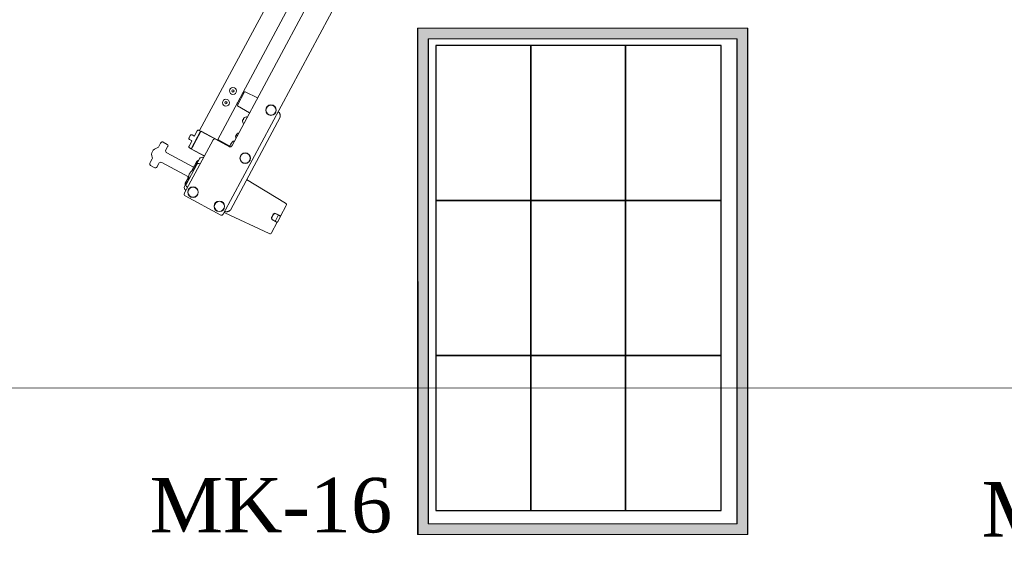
# Model space of a CAD drawing. Extents: x 3940905 to 4145695, y 925352 to 1109797.
# Tile 359 of 656: x 3983208 to 3984327, y 1100284 to 1100888. Entities that reach past the tile are written whole.
import ezdxf

# ---------------------------------------------------------------- set-up
doc = ezdxf.new("R2010")
doc.units = 0
doc.header["$LTSCALE"] = 750
doc.header["$MEASUREMENT"] = 0
doc.linetypes.add('DASHED', pattern=[0.75, 0.5, -0.25])
doc.layers.add('CKD Equipments', color=252, linetype='CONTINUOUS', lineweight=0)
doc.layers.add('DIMENSIONS', color=251, linetype='CONTINUOUS', lineweight=5)
for name, color, linetype in [('CKD-Hood', 1, 'CONTINUOUS'), ('PDF_A - TEXT', 7, 'CONTINUOUS'), ('PDF_CKD Equipments', 252, 'CONTINUOUS'), ('PDF_EQUI.', 7, 'CONTINUOUS')]:
    doc.layers.add(name, color=color, linetype=linetype)
doc.styles.add('CKD_Dimension Text', font='BOOKOS.TTF')

msp = doc.modelspace()

# ---------------------------------------------------------------- hatches: boundary and pattern name
at = {"layer": 'DIMENSIONS'}
h = msp.add_hatch(color=3, dxfattribs=at)
h.dxf.hatch_style = 1
h.paths.add_polyline_path([(3984035.5, 1100303.9), (3983660, 1100303.9), (3983660, 1100878.9), (3984035.5, 1100878.9)])
h.paths.add_polyline_path([(3984023.3, 1100315.7), (3983672.2, 1100315.7), (3983672.2, 1100866.7), (3984023.3, 1100866.7)], flags=16)

# ---------------------------------------------------------------- linework, layer by layer
at = {"layer": 'CKD Equipments', "color": 7, "linetype": 'Continuous'}
for p, q in [((3983782.9, 1101308.4, 1431.4), (3983439.2, 1100667.5, 1431.4)), ((3983412.5, 1100762.5, 1431.4), (3983696.9, 1101292.7, 1431.4)), ((3983432.7, 1100751.8, 1431.4), (3983717, 1101281.9, 1431.4)), ((3983731.6, 1101272, 1431.4), (3983449, 1100745, 1431.4)), ((3983455.5, 1100791.5, 1431.4), (3983463.5, 1100806.4, 1431.4)), ((3983464.1, 1100806.7, 1431.4), (3983478.4, 1100799.8, 1431.4)), ((3983477.3, 1100800.4, 1431.4), (3983477.2, 1100800.5, 1431.4)), ((3983469.2, 1100782.8, 1431.4), (3983455.7, 1100790.8, 1431.4)), ((3983447.4, 1100672.2, 1431.4), (3983504, 1100777.9, 1431.4)), ((3983466.1, 1100777.8, 1431.4), (3983465.9, 1100777.9, 1431.4)), ((3983501.6, 1100783.8, 1431.4), (3983503, 1100783, 1431.4)), ((3983502, 1100783.5, 1431.4), (3983501.6, 1100783.8, 1431.4)), ((3983502, 1100783.5, 1431.4), (3983502.1, 1100783.5, 1431.4)), ((3983461.3, 1100773.3, 1431.4), (3983461.3, 1100773.2, 1431.4)), ((3983461.7, 1100775.1, 1431.4), (3983462.2, 1100774.8, 1431.4)), ((3983462.7, 1100775.7, 1431.4), (3983462.2, 1100776, 1431.4)), ((3983462.3, 1100770.8, 1431.4), (3983462.2, 1100770.9, 1431.4)), ((3983463.5, 1100777.3, 1431.4), (3983463.5, 1100777.3, 1431.4)), ((3983400.5, 1100754.3, 1431.4), (3983401.9, 1100757, 1431.4)), ((3983413.6, 1100761.9, 1431.4), (3983402.9, 1100741.8, 1431.4)), ((3983403.3, 1100741.9, 1431.4), (3983413.8, 1100761.5, 1431.4)), ((3983403.9, 1100757.6, 1431.4), (3983406.1, 1100756.4, 1431.4)), ((3983409.8, 1100762.2, 1431.4), (3983406.8, 1100756.6, 1431.4)), ((3983411.2, 1100757.1, 1431.4), (3983411.4, 1100757.5, 1431.4)), ((3983411.4, 1100757.5, 1431.4), (3983413.6, 1100761.5, 1431.4)), ((3983411.7, 1100757.6, 1431.4), (3983413.6, 1100761.2, 1431.4)), ((3983413.6, 1100761.9, 1431.4), (3983411.8, 1100762.8, 1431.4)), ((3983447.2, 1100744, 1431.4), (3983414.2, 1100761.7, 1431.4)), ((3983414.2, 1100761.6, 1431.4), (3983446.9, 1100744, 1431.4)), ((3983453.4, 1100755.4, 1431.4), (3983453.5, 1100755.3, 1431.4)), ((3983453.8, 1100757.2, 1431.4), (3983454.3, 1100756.9, 1431.4)), ((3983454.8, 1100757.8, 1431.4), (3983454.3, 1100758.1, 1431.4)), ((3983455.6, 1100759.4, 1431.4), (3983455.6, 1100759.4, 1431.4)), ((3983365.7, 1100743.8, 1431.4), (3983368, 1100748.1, 1431.4)), ((3983369.1, 1100749.3, 1431.4), (3983369.4, 1100749.4, 1431.4)), ((3983369.4, 1100749.4, 1431.4), (3983369.4, 1100749.4, 1431.4)), ((3983370.9, 1100749.5, 1431.4), (3983375.8, 1100746.8, 1431.4)), ((3983376.5, 1100744.8, 1431.4), (3983374.2, 1100740.6, 1431.4)), ((3983376.5, 1100744.8, 1431.4), (3983376.5, 1100744.8, 1431.4)), ((3983395.1, 1100691.1, 1431.4), (3983427.7, 1100751.9, 1431.4)), ((3983403.5, 1100750.4, 1431.4), (3983400.5, 1100744.8, 1431.4)), ((3983403.3, 1100751.1, 1431.4), (3983401.1, 1100752.3, 1431.4)), ((3983404.3, 1100744.4, 1431.4), (3983402.9, 1100741.8, 1431.4)), ((3983403.2, 1100742.1, 1431.4), (3983405.3, 1100746.1, 1431.4)), ((3983405.4, 1100745.8, 1431.4), (3983403.4, 1100742.2, 1431.4)), ((3983404.7, 1100745.1, 1431.4), (3983404.7, 1100745.2, 1431.4)), ((3983405.3, 1100746.1, 1431.4), (3983405.5, 1100746.5, 1431.4)), ((3983430.4, 1100752.7, 1431.4), (3983446.3, 1100744.2, 1431.4)), ((3983446.8, 1100744.4, 1431.4), (3983432.7, 1100751.9, 1431.4)), ((3983433, 1100752.5, 1431.4), (3983446.9, 1100745, 1431.4)), ((3983446.9, 1100745, 1431.4), (3983446.9, 1100745, 1431.4)), ((3983449.1, 1100749, 1431.4), (3983449.1, 1100749, 1431.4)), ((3983405.5, 1100720.9, 1431.4), (3983375.2, 1100737.2, 1431.4)), ((3983402.9, 1100741.8, 1431.4), (3983401.1, 1100742.8, 1431.4)), ((3983418, 1100733.7, 1431.4), (3983403.4, 1100741.5, 1431.4)), ((3983403.4, 1100741.4, 1431.4), (3983417.9, 1100733.6, 1431.4)), ((3983355.9, 1100724.3, 1431.4), (3983355.9, 1100724.6, 1431.4)), ((3983355.9, 1100724.3, 1431.4), (3983355.9, 1100724.3, 1431.4)), ((3983356.3, 1100726.2, 1431.4), (3983358.6, 1100730.5, 1431.4)), ((3983361.7, 1100720.4, 1431.4), (3983356.7, 1100723, 1431.4)), ((3983366, 1100725.2, 1431.4), (3983363.7, 1100721, 1431.4)), ((3983399.7, 1100710, 1431.4), (3983369.4, 1100726.2, 1431.4)), ((3983409.5, 1100724.2, 1431.4), (3983397.2, 1100701.3, 1431.4)), ((3983406.2, 1100722.1, 1431.4), (3983403.2, 1100716.5, 1431.4)), ((3983412.4, 1100730.6, 1431.4), (3983405.3, 1100717.4, 1431.4)), ((3983407.4, 1100723.5, 1431.4), (3983407.4, 1100723.5, 1431.4)), ((3983408, 1100725.4, 1431.4), (3983408.3, 1100725.3, 1431.4)), ((3983408.8, 1100726.1, 1431.4), (3983408.5, 1100726.3, 1431.4)), ((3983409.7, 1100727.9, 1431.4), (3983409.7, 1100727.9, 1431.4)), ((3983412.1, 1100725.1, 1431.4), (3983413.1, 1100724.6, 1431.4)), ((3983416.5, 1100731.8, 1431.4), (3983416.8, 1100731.6, 1431.4)), ((3983400.1, 1100710.8, 1431.4), (3983399, 1100708.7, 1431.4)), ((3983400.3, 1100711.8, 1431.4), (3983400.3, 1100711.8, 1431.4)), ((3983402.5, 1100715.8, 1431.4), (3983402.5, 1100715.9, 1431.4)), ((3983405.7, 1100717.2, 1431.4), (3983405.4, 1100717.3, 1431.4)), ((3983400.6, 1100708.6, 1431.4), (3983395.4, 1100698.9, 1431.4)), ((3983396.2, 1100702.6, 1431.4), (3983396.2, 1100702.6, 1431.4)), ((3983396.8, 1100704.5, 1431.4), (3983397.1, 1100704.4, 1431.4)), ((3983397.6, 1100705.3, 1431.4), (3983397.3, 1100705.4, 1431.4)), ((3983398.5, 1100707, 1431.4), (3983398.5, 1100707, 1431.4)), ((3983401, 1100708.4, 1431.4), (3983400.7, 1100708.5, 1431.4)), ((3983465.9, 1100706.8, 1431.4), (3983510.1, 1100680, 1431.4)), ((3983436.5, 1100666.6, 1431.4), (3983395.9, 1100688.4, 1431.4)), ((3983396.6, 1100694.8, 1431.4), (3983397, 1100694.6, 1431.4)), ((3983398, 1100698.7, 1431.4), (3983398.9, 1100698.1, 1431.4)), ((3983504.3, 1100665.2, 1431.4), (3983510.9, 1100677.4, 1431.4)), ((3983441, 1100669.9, 1431.4), (3983441.5, 1100670.8, 1431.4)), ((3983441.5, 1100670.8, 1431.4), (3983441.1, 1100671, 1431.4)), ((3983441.1, 1100671, 1431.4), (3983442.5, 1100670.3, 1431.4)), ((3983491.6, 1100645.5, 1431.4), (3983441.2, 1100669.2, 1431.4)), ((3983494.2, 1100664, 1431.4), (3983496.1, 1100667.6, 1431.4)), ((3983494.7, 1100663.8, 1431.4), (3983496.5, 1100667.3, 1431.4)), ((3983495.4, 1100665.6, 1431.4), (3983495.4, 1100665.8, 1431.4)), ((3983498.6, 1100660, 1431.4), (3983501.9, 1100666.2, 1431.4)), ((3983504.6, 1100665.7, 1431.4), (3983498.8, 1100668.5, 1431.4)), ((3983499.2, 1100668.1, 1431.4), (3983501.9, 1100666.7, 1431.4)), ((3983504.1, 1100665.5, 1431.4), (3983501.9, 1100666.7, 1431.4)), ((3983502.9, 1100666.2, 1431.4), (3983503, 1100666.1, 1431.4)), ((3983503.4, 1100665.9, 1431.4), (3983503.6, 1100666.2, 1431.4)), ((3983503.7, 1100666.1, 1431.4), (3983503.5, 1100665.8, 1431.4)), ((3983504.4, 1100665.7, 1431.4), (3983503.7, 1100666.1, 1431.4)), ((3983504.2, 1100665.4, 1431.4), (3983504.4, 1100665.8, 1431.4)), ((3983494.2, 1100646.3, 1431.4), (3983500.7, 1100658.5, 1431.4)), ((3983500.5, 1100658, 1431.4), (3983494.9, 1100661.3, 1431.4)), ((3983498.1, 1100659.7, 1431.4), (3983495.5, 1100661.2, 1431.4)), ((3983498.1, 1100659.7, 1431.4), (3983500.4, 1100658.5, 1431.4)), ((3983499.3, 1100659.1, 1431.4), (3983499.1, 1100659.1, 1431.4)), ((3983499.5, 1100658.6, 1431.4), (3983499.7, 1100658.9, 1431.4)), ((3983499.8, 1100658.8, 1431.4), (3983499.6, 1100658.5, 1431.4)), ((3983500.3, 1100658.2, 1431.4), (3983499.6, 1100658.5, 1431.4)), ((3983500.3, 1100658.1, 1431.4), (3983500.3, 1100658.2, 1431.4)), ((3983500.4, 1100658.2, 1431.4), (3983500.5, 1100658.5, 1431.4)), ((3983504.3, 1100664.8, 1431.4), (3983501, 1100658.7, 1431.4))]:
    msp.add_line(p, q, dxfattribs=at)
for centre, radius in [((3983450.4, 1100807.6, 1431.4), 4), ((3983450.4, 1100807.6, 1431.4), 1.25), ((3983450.4, 1100807.6, 1431.4), 1.15), ((3983442.4, 1100794.2, 1431.4), 4), ((3983442.4, 1100794.2, 1431.4), 1.25), ((3983442.4, 1100794.2, 1431.4), 1.15), ((3983493.6, 1100785.8, 1431.4), 6), ((3983493.6, 1100785.8, 1431.4), 5.75), ((3983464.3, 1100731.2, 1431.4), 6), ((3983464.3, 1100731.2, 1431.4), 5.75), ((3983405, 1100692.6, 1431.4), 6), ((3983405, 1100692.6, 1431.4), 5.75), ((3983434.9, 1100676.5, 1431.4), 6), ((3983434.9, 1100676.5, 1431.4), 5.75)]:
    msp.add_circle(centre, radius, dxfattribs=at)
for centre, radius, start, end in [((3983462.5, 1100802.5, 1431.4), 3, 80.4346, 111.8485), ((3983463.9, 1100806.2, 1431.4), 0.5, 64.2949, 151.7949), ((3983458.2, 1100794.6, 1431.4), 3, 191.7413, 223.1552), ((3983455.9, 1100791.3, 1431.4), 0.5, 151.7949, 239.2949), ((3983465.9, 1100773.2, 1431.4), 4.8, 92.0961, 120.4222), ((3983465.8, 1100777.6, 1431.4), 0.4, 61.7949, 92.0961), ((3983466.1, 1100773.5, 1431.4), 4.73, 175.1124, 176.3671), ((3983466.1, 1100773.5, 1431.4), 4.74, 176.3671, 177.3351), ((3983466.1, 1100773.5, 1431.4), 4.74, 177.3351, 178.4761), ((3983466.1, 1100773.5, 1431.4), 4.75, 178.4762, 179.8023), ((3983466.1, 1100773.5, 1431.4), 4.75, 180.7636, 183.329), ((3983466.1, 1100773.5, 1431.4), 4.75, 179.8023, 180.7633), ((3983466.1, 1100773.5, 1431.4), 4.8, 183.1676, 211.4937), ((3983466, 1100773.5, 1431.4), 4.64, 166.1125, 168.1913), ((3983466, 1100773.5, 1431.4), 4.67, 168.1898, 169.1721), ((3983466, 1100773.5, 1431.4), 4.68, 169.1722, 170.2599), ((3983466, 1100773.5, 1431.4), 4.7, 170.2605, 172.3136), ((3983466.1, 1100773.5, 1431.4), 4.72, 172.313, 172.7972), ((3983466.1, 1100773.5, 1431.4), 4.72, 172.7974, 174.3425), ((3983466.1, 1100773.5, 1431.4), 4.73, 174.3423, 175.1123), ((3983463.3, 1100773.9, 1431.4), 1.97, 155.0116, 156.3965), ((3983463.3, 1100773.9, 1431.4), 1.96, 154.1714, 155.0108), ((3983463.3, 1100774, 1431.4), 1.96, 152.9494, 154.1715), ((3983463.3, 1100773.9, 1431.4), 2.01, 157.0534, 159.069), ((3983463.3, 1100773.9, 1431.4), 1.98, 156.3958, 157.0507), ((3983463.3, 1100773.9, 1431.4), 1.97, 147.5089, 148.7716), ((3983463.3, 1100773.9, 1431.4), 1.96, 148.7721, 149.7985), ((3983463.3, 1100774, 1431.4), 1.95, 149.7985, 150.8688), ((3983463.3, 1100774, 1431.4), 1.95, 150.8691, 152.949), ((3983463.3, 1100773.9, 1431.4), 2.01, 144.5205, 146.6548), ((3983463.3, 1100773.9, 1431.4), 1.98, 146.6577, 147.5093), ((3983462.4, 1100771.2, 1431.4), 0.4, 211.4937, 241.7949), ((3983464, 1100775.3, 1431.4), 1.98, 156.0805, 156.9322), ((3983464, 1100775.3, 1431.4), 1.97, 154.8183, 156.0809), ((3983464, 1100775.3, 1431.4), 1.96, 153.7912, 154.8178), ((3983464.1, 1100775.3, 1431.4), 2.01, 156.9351, 159.0693), ((3983465.8, 1100773.5, 1431.4), 3.8, 144.23, 159.3598), ((3983464, 1100775.3, 1431.4), 1.97, 147.1933, 148.5782), ((3983464, 1100775.3, 1431.4), 1.96, 148.579, 149.4184), ((3983464, 1100775.3, 1431.4), 1.95, 149.4182, 150.6404), ((3983464, 1100775.3, 1431.4), 1.95, 152.7211, 153.7912), ((3983464, 1100775.3, 1431.4), 1.95, 150.6408, 151.5954), ((3983464, 1100775.3, 1431.4), 1.95, 151.5954, 152.7208), ((3983465.8, 1100773.3, 1431.4), 4.64, 135.3985, 137.4773), ((3983464.1, 1100775.2, 1431.4), 2.01, 144.5208, 146.5364), ((3983464, 1100775.3, 1431.4), 1.98, 146.5391, 147.194), ((3983465.9, 1100773.3, 1431.4), 4.67, 134.4177, 135.4), ((3983465.9, 1100773.2, 1431.4), 4.68, 133.3299, 134.4176), ((3983465.9, 1100773.2, 1431.4), 4.7, 131.2762, 133.3293), ((3983467, 1100773.1, 1431.4), 4.8, 207.8594, 208.509), ((3983465.9, 1100773.2, 1431.4), 4.72, 129.2473, 130.7924), ((3983465.9, 1100773.2, 1431.4), 4.72, 130.7926, 131.2768), ((3983465.9, 1100773.2, 1431.4), 4.73, 128.4775, 129.2475), ((3983465.9, 1100773.2, 1431.4), 4.74, 126.2547, 127.2227), ((3983465.9, 1100773.2, 1431.4), 4.73, 127.2227, 128.4774), ((3983465.9, 1100773.2, 1431.4), 4.74, 125.1137, 126.2547), ((3983465.9, 1100773.2, 1431.4), 4.75, 123.7875, 125.1136), ((3983465.9, 1100773.2, 1431.4), 4.75, 120.2608, 122.8262), ((3983465.9, 1100773.2, 1431.4), 4.75, 122.8265, 123.7875), ((3983466.8, 1100772.7, 1431.4), 4.8, 95.0808, 95.7304), ((3983411.7, 1100757.2, 1431.4), 0.503, 152.8174, 165.1252), ((3983411.7, 1100757.2, 1431.4), 0.499, 165.1215, 169.7128), ((3983458.2, 1100755.6, 1431.4), 4.74, 176.3671, 177.3351), ((3983458.2, 1100755.6, 1431.4), 4.75, 178.4762, 179.8023), ((3983458.2, 1100755.6, 1431.4), 4.74, 177.3351, 178.4761), ((3983458.2, 1100755.6, 1431.4), 4.75, 180.7636, 183.329), ((3983458.2, 1100755.6, 1431.4), 4.75, 179.8023, 180.7633), ((3983458.2, 1100755.6, 1431.4), 4.8, 183.1676, 200.9787), ((3983458.1, 1100755.6, 1431.4), 4.64, 166.1125, 168.1913), ((3983458.1, 1100755.6, 1431.4), 4.67, 168.1898, 169.1721), ((3983458.1, 1100755.6, 1431.4), 4.68, 169.1722, 170.2599), ((3983458.1, 1100755.6, 1431.4), 4.7, 170.2605, 172.3136), ((3983458.2, 1100755.6, 1431.4), 4.72, 172.313, 172.7972), ((3983458.2, 1100755.6, 1431.4), 4.72, 172.7974, 174.3425), ((3983458.2, 1100755.6, 1431.4), 4.73, 174.3423, 175.1123), ((3983458.2, 1100755.6, 1431.4), 4.73, 175.1124, 176.3671), ((3983455.4, 1100756.1, 1431.4), 1.97, 155.0116, 156.3965), ((3983455.4, 1100756.1, 1431.4), 1.96, 154.1714, 155.0108), ((3983455.4, 1100756.1, 1431.4), 1.96, 152.9494, 154.1715), ((3983455.5, 1100756, 1431.4), 2.01, 157.0534, 159.069), ((3983455.4, 1100756, 1431.4), 1.98, 156.3958, 157.0507), ((3983455.4, 1100756.1, 1431.4), 1.97, 147.5089, 148.7716), ((3983455.4, 1100756.1, 1431.4), 1.96, 148.7721, 149.7985), ((3983455.4, 1100756.1, 1431.4), 1.95, 149.7985, 150.8688), ((3983455.4, 1100756.1, 1431.4), 1.95, 150.8691, 152.949), ((3983455.4, 1100756, 1431.4), 2.01, 144.5205, 146.6548), ((3983455.4, 1100756, 1431.4), 1.98, 146.6577, 147.5093), ((3983456.1, 1100757.4, 1431.4), 1.98, 156.0805, 156.9322), ((3983456.1, 1100757.4, 1431.4), 1.97, 154.8183, 156.0809), ((3983456.1, 1100757.4, 1431.4), 1.96, 153.7912, 154.8178), ((3983456.2, 1100757.4, 1431.4), 2.01, 156.9351, 159.0693), ((3983457.9, 1100755.6, 1431.4), 3.8, 144.23, 159.3598), ((3983456.1, 1100757.4, 1431.4), 1.97, 147.1933, 148.5782), ((3983456.1, 1100757.4, 1431.4), 1.96, 148.579, 149.4184), ((3983456.1, 1100757.4, 1431.4), 1.95, 149.4182, 150.6404), ((3983456.1, 1100757.4, 1431.4), 1.95, 152.7211, 153.7912), ((3983456.1, 1100757.4, 1431.4), 1.95, 150.6408, 151.5954), ((3983456.1, 1100757.4, 1431.4), 1.95, 151.5954, 152.7208), ((3983457.9, 1100755.4, 1431.4), 4.64, 135.3985, 137.4773), ((3983456.2, 1100757.4, 1431.4), 2.01, 144.5208, 146.5364), ((3983456.1, 1100757.4, 1431.4), 1.98, 146.5391, 147.194), ((3983458, 1100755.4, 1431.4), 4.67, 134.4177, 135.4), ((3983458, 1100755.3, 1431.4), 4.68, 133.3299, 134.4176), ((3983458, 1100755.3, 1431.4), 4.7, 131.2762, 133.3293), ((3983458, 1100755.3, 1431.4), 4.72, 129.2473, 130.7924), ((3983458, 1100755.3, 1431.4), 4.72, 130.7926, 131.2768), ((3983458, 1100755.3, 1431.4), 4.73, 128.4775, 129.2475), ((3983458, 1100755.3, 1431.4), 4.74, 126.2547, 127.2227), ((3983458, 1100755.3, 1431.4), 4.73, 127.2227, 128.4774), ((3983458, 1100755.3, 1431.4), 4.74, 125.1137, 126.2547), ((3983458, 1100755.3, 1431.4), 4.75, 123.7875, 125.1136), ((3983458, 1100755.3, 1431.4), 4.75, 120.2608, 122.8262), ((3983458, 1100755.3, 1431.4), 4.75, 122.8265, 123.7875), ((3983458, 1100755.3, 1431.4), 4.8, 102.6111, 120.4222), ((3983370.7, 1100746.7, 1431.4), 3, 121.7949, 151.7949), ((3983405.5, 1100745.7, 1431.4), 1.8, 224.2586, 229.2039), ((3983405.5, 1100745.7, 1431.4), 1, 208.9408, 218.6949), ((3983408.5, 1100749.4, 1431.4), 5.62, 227.5493, 229.1241), ((3983405.7, 1100746, 1431.4), 0.504, 133.914, 150.7586), ((3983429.5, 1100751, 1431.4), 2, 61.7949, 151.7949), ((3983447.2, 1100746, 1431.4), 2, 241.7949, 331.7949), ((3983455.7, 1100742.8, 1431.4), 9.08, 166.4625, 171.1121), ((3983455.6, 1100742.8, 1431.4), 8.95, 164.7015, 166.1893), ((3983455.6, 1100742.8, 1431.4), 8.95, 156.4556, 164.6967), ((3983455.6, 1100742.8, 1431.4), 8.94, 155.1452, 156.4496), ((3983455.7, 1100742.8, 1431.4), 8.79, 149.1859, 154.4039), ((3983455.7, 1100743, 1431.4), 8.94, 147.1402, 148.4446), ((3983455.7, 1100743, 1431.4), 8.95, 138.8931, 147.1342), ((3983455.7, 1100743, 1431.4), 8.95, 137.4005, 138.8883), ((3983455.7, 1100742.8, 1431.4), 9.08, 123.1928, 137.1273), ((3983451.4, 1100749.4, 1431.4), 1.25, 66.7092, 123.1928), ((3983365.4, 1100735.4, 1431.4), 7.5, 98.9795, 204.6103), ((3983364, 1100744.8, 1431.4), 2, 278.9795, 331.7949), ((3983376.4, 1100739.4, 1431.4), 2.5, 151.7949, 241.7949), ((3983358.9, 1100724.7, 1431.4), 3, 151.7949, 181.7949), ((3983356.8, 1100731.4, 1431.4), 2, 331.7949, 24.6103), ((3983368.2, 1100724, 1431.4), 2.5, 61.7949, 151.7949), ((3983407.5, 1100721.4, 1431.4), 1.5, 98.6415, 151.7949), ((3983414.3, 1100722.4, 1431.4), 7, 170.977, 176.5148), ((3983408.8, 1100722.7, 1431.4), 1.5, 176.5148, 222.0728), ((3983414.3, 1100722.4, 1431.4), 7.02, 166.3765, 167.6492), ((3983414.3, 1100722.4, 1431.4), 7.02, 167.6493, 167.9331), ((3983414.3, 1100722.4, 1431.4), 7.01, 167.933, 169.4897), ((3983414.3, 1100722.4, 1431.4), 7.01, 169.4898, 171.0539), ((3983414.3, 1100722.4, 1431.4), 7.04, 164.0819, 164.8136), ((3983414.3, 1100722.4, 1431.4), 7.04, 164.8136, 165.8085), ((3983414.3, 1100722.4, 1431.4), 7.03, 165.8086, 166.3765), ((3983414.4, 1100722.4, 1431.4), 7.11, 160.6487, 161.663), ((3983414.4, 1100722.4, 1431.4), 7.09, 161.6633, 162.3863), ((3983414.4, 1100722.4, 1431.4), 7.07, 162.3862, 163.2403), ((3983414.3, 1100722.4, 1431.4), 7.05, 163.2404, 164.0819), ((3983414.5, 1100722.3, 1431.4), 7.19, 158.5414, 160.0914), ((3983414.4, 1100722.4, 1431.4), 7.14, 160.093, 160.6489), ((3983411.6, 1100723.2, 1431.4), 4.26, 152.886, 153.2719), ((3983411.6, 1100723.2, 1431.4), 4.24, 153.2716, 153.9103), ((3983411.6, 1100723.2, 1431.4), 4.21, 153.9106, 154.2197), ((3983411.6, 1100723.2, 1431.4), 4.18, 154.2187, 155.1796), ((3983411.7, 1100723.2, 1431.4), 4.27, 150.9027, 151.3882), ((3983411.6, 1100723.2, 1431.4), 4.26, 150.431, 150.9026), ((3983411.6, 1100723.2, 1431.4), 4.24, 149.8465, 150.4312), ((3983411.7, 1100723.2, 1431.4), 4.28, 151.3881, 152.3309), ((3983411.7, 1100723.2, 1431.4), 4.27, 152.3307, 152.8859), ((3983411.6, 1100723.2, 1431.4), 4.18, 148.4104, 149.4447), ((3983411.6, 1100723.2, 1431.4), 4.22, 149.4436, 149.8463), ((3983414.9, 1100722.3, 1431.4), 7.18, 147.8025, 155.7873), ((3983412.3, 1100724.5, 1431.4), 4.24, 153.1586, 153.7433), ((3983412.3, 1100724.5, 1431.4), 4.22, 153.7435, 154.1462), ((3983412.3, 1100724.5, 1431.4), 4.18, 154.1451, 155.1794), ((3983412.4, 1100724.5, 1431.4), 4.28, 151.2589, 151.692), ((3983412.4, 1100724.5, 1431.4), 4.27, 150.7039, 151.259), ((3983412.3, 1100724.5, 1431.4), 4.26, 150.3179, 150.7039), ((3983412.4, 1100724.5, 1431.4), 4.28, 151.692, 152.2017), ((3983412.4, 1100724.5, 1431.4), 4.27, 152.2016, 152.6872), ((3983412.4, 1100724.5, 1431.4), 4.26, 152.6872, 153.1588), ((3983414.6, 1100722.6, 1431.4), 7.19, 143.4984, 145.0484), ((3983412.3, 1100724.5, 1431.4), 4.24, 149.6796, 150.3182), ((3983412.3, 1100724.5, 1431.4), 4.21, 149.3701, 149.6793), ((3983412.3, 1100724.5, 1431.4), 4.18, 148.4102, 149.3711), ((3983414.6, 1100722.6, 1431.4), 7.14, 142.9409, 143.4968), ((3983414.6, 1100722.7, 1431.4), 7.11, 141.9268, 142.9411), ((3983414.5, 1100722.7, 1431.4), 7.07, 140.3495, 141.2036), ((3983414.5, 1100722.7, 1431.4), 7.09, 141.2035, 141.9265), ((3983414.5, 1100722.7, 1431.4), 7.05, 139.5079, 140.3494), ((3983414.5, 1100722.7, 1431.4), 7.04, 138.7762, 139.5079), ((3983414.5, 1100722.7, 1431.4), 7.04, 137.7813, 138.7762), ((3983414.5, 1100722.7, 1431.4), 7.02, 135.9406, 137.2133), ((3983414.5, 1100722.7, 1431.4), 7.03, 137.2133, 137.7812), ((3983414.5, 1100722.7, 1431.4), 7.02, 135.6567, 135.9405), ((3983414.5, 1100722.7, 1431.4), 7.01, 134.1001, 135.6568), ((3983411.2, 1100723.3, 1431.4), 2, 62.7949, 151.7949), ((3983414.5, 1100722.7, 1431.4), 7.01, 132.5359, 134.1), ((3983414.5, 1100722.8, 1431.4), 7, 127.075, 132.6128), ((3983411.1, 1100727.1, 1431.4), 1.5, 81.517, 127.075), ((3983415.1, 1100729.2, 1431.4), 3, 62.5449, 151.7949), ((3983409.1, 1100709.7, 1431.4), 9.08, 166.4625, 180.397), ((3983409, 1100709.7, 1431.4), 8.95, 164.7015, 166.1893), ((3983409, 1100709.7, 1431.4), 8.95, 156.4556, 164.6967), ((3983409, 1100709.7, 1431.4), 8.94, 155.1452, 156.4496), ((3983409.1, 1100709.7, 1431.4), 8.79, 149.1859, 154.4039), ((3983409.1, 1100709.8, 1431.4), 8.94, 147.1402, 148.4446), ((3983409.1, 1100709.8, 1431.4), 8.95, 138.8931, 147.1342), ((3983409.1, 1100709.8, 1431.4), 8.95, 137.4005, 138.8883), ((3983409.1, 1100709.7, 1431.4), 9.08, 123.1928, 137.1273), ((3983404.8, 1100716.2, 1431.4), 1.25, 61.7949, 123.1928), ((3983403.1, 1100701.5, 1431.4), 7, 170.977, 176.5148), ((3983397.6, 1100701.9, 1431.4), 1.5, 176.5148, 222.0728), ((3983403.1, 1100701.5, 1431.4), 7.02, 167.6493, 167.9331), ((3983403.1, 1100701.5, 1431.4), 7.01, 167.933, 169.4897), ((3983403.1, 1100701.5, 1431.4), 7.01, 169.4898, 171.0539), ((3983403.1, 1100701.5, 1431.4), 7.04, 164.0819, 164.8136), ((3983403.1, 1100701.5, 1431.4), 7.04, 164.8136, 165.8085), ((3983403.1, 1100701.5, 1431.4), 7.03, 165.8086, 166.3765), ((3983403.1, 1100701.5, 1431.4), 7.02, 166.3765, 167.6492), ((3983403.2, 1100701.5, 1431.4), 7.11, 160.6487, 161.663), ((3983403.2, 1100701.5, 1431.4), 7.09, 161.6633, 162.3863), ((3983403.2, 1100701.5, 1431.4), 7.07, 162.3862, 163.2403), ((3983403.1, 1100701.5, 1431.4), 7.05, 163.2404, 164.0819), ((3983403.3, 1100701.5, 1431.4), 7.19, 158.5414, 160.0914), ((3983403.2, 1100701.5, 1431.4), 7.14, 160.093, 160.6489), ((3983400.4, 1100702.3, 1431.4), 4.26, 152.886, 153.2719), ((3983400.4, 1100702.3, 1431.4), 4.24, 153.2716, 153.9103), ((3983400.4, 1100702.3, 1431.4), 4.21, 153.9106, 154.2197), ((3983400.4, 1100702.3, 1431.4), 4.18, 154.2187, 155.1796), ((3983400.5, 1100702.3, 1431.4), 4.27, 150.9027, 151.3882), ((3983400.4, 1100702.3, 1431.4), 4.26, 150.431, 150.9026), ((3983400.4, 1100702.3, 1431.4), 4.24, 149.8465, 150.4312), ((3983400.5, 1100702.3, 1431.4), 4.28, 151.3881, 152.3309), ((3983400.5, 1100702.3, 1431.4), 4.27, 152.3307, 152.8859), ((3983400.4, 1100702.3, 1431.4), 4.22, 149.4436, 149.8463), ((3983400.4, 1100702.3, 1431.4), 4.18, 148.4104, 149.4447), ((3983399, 1100700.4, 1431.4), 2, 151.7949, 240.7949), ((3983403.7, 1100701.4, 1431.4), 7.18, 147.8025, 155.7873), ((3983401.1, 1100703.6, 1431.4), 4.24, 153.1586, 153.7433), ((3983401.1, 1100703.6, 1431.4), 4.22, 153.7435, 154.1462), ((3983401.1, 1100703.7, 1431.4), 4.18, 154.1451, 155.1794), ((3983401.2, 1100703.6, 1431.4), 4.28, 151.692, 152.2017), ((3983401.2, 1100703.6, 1431.4), 4.28, 151.2589, 151.692), ((3983401.2, 1100703.6, 1431.4), 4.27, 150.7039, 151.259), ((3983401.2, 1100703.6, 1431.4), 4.26, 150.3179, 150.7039), ((3983401.2, 1100703.6, 1431.4), 4.27, 152.2016, 152.6872), ((3983401.2, 1100703.6, 1431.4), 4.26, 152.6872, 153.1588), ((3983403.4, 1100701.7, 1431.4), 7.19, 143.4984, 145.0484), ((3983401.1, 1100703.7, 1431.4), 4.18, 148.4102, 149.3711), ((3983401.1, 1100703.6, 1431.4), 4.24, 149.6796, 150.3182), ((3983401.1, 1100703.7, 1431.4), 4.21, 149.3701, 149.6793), ((3983403.4, 1100701.8, 1431.4), 7.14, 142.9409, 143.4968), ((3983403.4, 1100701.8, 1431.4), 7.11, 141.9268, 142.9411), ((3983403.3, 1100701.8, 1431.4), 7.07, 140.3495, 141.2036), ((3983403.3, 1100701.8, 1431.4), 7.09, 141.2035, 141.9265), ((3983403.3, 1100701.8, 1431.4), 7.04, 138.7762, 139.5079), ((3983403.3, 1100701.8, 1431.4), 7.05, 139.5079, 140.3494), ((3983403.3, 1100701.8, 1431.4), 7.04, 137.7813, 138.7762), ((3983403.3, 1100701.8, 1431.4), 7.02, 135.9406, 137.2133), ((3983403.3, 1100701.8, 1431.4), 7.03, 137.2133, 137.7812), ((3983403.3, 1100701.8, 1431.4), 7.02, 135.6567, 135.9405), ((3983403.3, 1100701.9, 1431.4), 7.01, 134.1001, 135.6568), ((3983403.3, 1100701.9, 1431.4), 7.01, 132.5359, 134.1), ((3983403.3, 1100701.9, 1431.4), 7, 127.075, 132.6128), ((3983400.3, 1100708, 1431.4), 1.5, 151.7949, 204.9483), ((3983399.9, 1100706.3, 1431.4), 1.5, 81.517, 127.075), ((3983401.3, 1100709.6, 1431.4), 1.25, 180.397, 241.7949), ((3983396.9, 1100690.2, 1431.4), 2, 151.7949, 241.7949), ((3983398.1, 1100697.5, 1431.4), 3, 151.7949, 241.0449), ((3983509.1, 1100678.3, 1431.4), 2, 331.7949, 58.7949), ((3983437.4, 1100668.4, 1431.4), 2, 241.7949, 331.7949), ((3983441.5, 1100669.6, 1431.4), 0.5, 151.7949, 244.7949), ((3983441, 1100680.9, 1431.4), 10.9, 292.4948, 293.1801), ((3983444.5, 1100674.9, 1431.4), 3.98, 306.7313, 310.8111), ((3983495.9, 1100665.5, 1431.4), 0.5, 93.2577, 151.7949), ((3983497.9, 1100666.6, 1431.4), 2, 64.7949, 151.7949), ((3983498.3, 1100666.3, 1431.4), 2, 62.7949, 151.7949), ((3983496, 1100663.1, 1431.4), 2, 151.7949, 238.7949), ((3983496.5, 1100662.9, 1431.4), 2, 151.7949, 240.7949), ((3983495.8, 1100665.4, 1431.4), 0.5, 151.7949, 210.3321), ((3983500.6, 1100659, 1431.4), 0.5, 242.7949, 331.7949), ((3983503.9, 1100665.1, 1431.4), 0.5, 331.7949, 60.7949), ((3983492.5, 1100647.3, 1431.4), 2, 244.7949, 331.7949)]:
    msp.add_arc(centre, radius, start, end, dxfattribs=at)
at = {"layer": 'CKD Equipments', "color": 7, "linetype": 'Continuous', "extrusion": (0, 0, -1)}
for centre, major_axis, ratio, start_param, end_param in [((3983414, 1100761.2, 1431.4), (-0.144, 0.479), 0.999924, -0.78536, 0), ((3983414.1, 1100761.4, 1431.4), (0.072, -0.239), 0.999695, 2.356347, 3.926839), ((3983414, 1100761.2, 1431.4), (0.144, -0.479), 0.999924, 3.141593, 3.534268), ((3983414, 1100761.2, 1431.4), (-0.144, 0.479), 0.999924, 0.392676, 0.78536), ((3983403.6, 1100741.9, 1431.4), (-0.479, -0.144), 0.999924, -0.78536, 0.78536), ((3983403.5, 1100741.7, 1431.4), (-0.239, -0.072), 0.999695, -0.785246, 0.785246)]:
    msp.add_ellipse(centre, major_axis=major_axis, ratio=ratio, start_param=start_param, end_param=end_param, dxfattribs=at)
at = {"layer": 'CKD Equipments', "color": 7, "linetype": 'Continuous'}
for points, knots in [([(3983502.1, 1100783.5, 1431.4), (3983502.1, 1100783.5, 1431.4), (3983502.1, 1100783.5, 1431.4), (3983502.1, 1100783.5, 1431.4), (3983502, 1100783.5, 1431.4)], [0, 0, 0, 0, 0.486305, 1, 1, 1, 1]), ([(3983504, 1100777.9, 1431.4), (3983504.1, 1100778, 1431.4), (3983504.2, 1100778.2, 1431.4), (3983504.2, 1100778.6, 1431.4), (3983504.2, 1100778.9, 1431.4), (3983504.2, 1100779.4, 1431.4), (3983504.1, 1100779.9, 1431.4), (3983504, 1100780.5, 1431.4), (3983503.8, 1100781.2, 1431.4), (3983503.7, 1100781.7, 1431.4), (3983503.5, 1100782.1, 1431.4), (3983503.4, 1100782.4, 1431.4), (3983503.3, 1100782.7, 1431.4), (3983503.1, 1100782.8, 1431.4), (3983503, 1100782.9, 1431.4), (3983503, 1100783, 1431.4)], [0, 0, 0, 0, 0.0625, 0.125, 0.1875, 0.25, 0.375, 0.5, 0.625, 0.75, 0.8125, 0.875, 0.9375, 0.96875, 1, 1, 1, 1]), ([(3983504, 1100777.9, 1431.4), (3983504.1, 1100778, 1431.4), (3983504.1, 1100778.1, 1431.4), (3983504.2, 1100778.3, 1431.4), (3983504.2, 1100778.3, 1431.4)], [0, 0, 0, 0, 0.871353, 1, 1, 1, 1]), ([(3983401.9, 1100757, 1431.4), (3983402, 1100757.1, 1431.4), (3983402.2, 1100757.4, 1431.4), (3983402.8, 1100757.7, 1431.4), (3983403.4, 1100757.8, 1431.4), (3983403.7, 1100757.7, 1431.4), (3983403.9, 1100757.6, 1431.4)], [0, 0, 0, 0, 0.250005, 0.5, 0.749995, 1, 1, 1, 1]), ([(3983409.8, 1100762.2, 1431.4), (3983409.9, 1100762.4, 1431.4), (3983410.2, 1100762.7, 1431.4), (3983410.7, 1100763, 1431.4), (3983411.3, 1100763, 1431.4), (3983411.7, 1100762.9, 1431.4), (3983411.8, 1100762.8, 1431.4)], [0, 0, 0, 0, 0.250005, 0.5, 0.749995, 1, 1, 1, 1]), ([(3983411.4, 1100756.9, 1431.4), (3983411.3, 1100756.9, 1431.4), (3983411.2, 1100757.1, 1431.4), (3983411.2, 1100757.2, 1431.4), (3983411.2, 1100757.3, 1431.4)], [0, 0, 0, 0, 0.500068, 1, 1, 1, 1]), ([(3983369.4, 1100749.4, 1431.4), (3983369.6, 1100749.6, 1431.4), (3983370.1, 1100749.7, 1431.4), (3983370.7, 1100749.6, 1431.4), (3983370.9, 1100749.5, 1431.4)], [0, 0, 0, 0, 0.500033, 1, 1, 1, 1]), ([(3983376.5, 1100744.8, 1431.4), (3983376.6, 1100745.1, 1431.4), (3983376.7, 1100746, 1431.4), (3983376.2, 1100746.6, 1431.4), (3983375.8, 1100746.8, 1431.4)], [0, 0, 0, 0, 0.500014, 1, 1, 1, 1]), ([(3983400.5, 1100754.3, 1431.4), (3983400.4, 1100754.1, 1431.4), (3983400.3, 1100753.8, 1431.4), (3983400.3, 1100753.2, 1431.4), (3983400.6, 1100752.6, 1431.4), (3983400.9, 1100752.4, 1431.4), (3983401.1, 1100752.3, 1431.4)], [0, 0, 0, 0, 0.250005, 0.5, 0.749994, 1, 1, 1, 1]), ([(3983400.5, 1100744.8, 1431.4), (3983400.4, 1100744.6, 1431.4), (3983400.3, 1100744.3, 1431.4), (3983400.3, 1100743.7, 1431.4), (3983400.6, 1100743.1, 1431.4), (3983400.9, 1100742.9, 1431.4), (3983401.1, 1100742.8, 1431.4)], [0, 0, 0, 0, 0.250005, 0.5, 0.749994, 1, 1, 1, 1]), ([(3983403.5, 1100750.4, 1431.4), (3983403.5, 1100750.5, 1431.4), (3983403.6, 1100750.8, 1431.4), (3983403.4, 1100751, 1431.4), (3983403.3, 1100751.1, 1431.4)], [0, 0, 0, 0, 0.5, 1, 1, 1, 1]), ([(3983405.8, 1100746.5, 1431.4), (3983405.7, 1100746.5, 1431.4), (3983405.5, 1100746.5, 1431.4), (3983405.4, 1100746.4, 1431.4), (3983405.3, 1100746.4, 1431.4)], [0, 0, 0, 0, 0.500068, 1, 1, 1, 1]), ([(3983447.5, 1100746.6, 1431.4), (3983447.5, 1100746.6, 1431.4), (3983447.5, 1100746.6, 1431.4), (3983447.5, 1100746.6, 1431.4), (3983447.5, 1100746.6, 1431.4)], [0, 0, 0, 0, 0.493429, 1, 1, 1, 1]), ([(3983447.5, 1100746.6, 1431.4), (3983447.5, 1100746.6, 1431.4), (3983447.6, 1100746.6, 1431.4), (3983447.7, 1100746.6, 1431.4), (3983447.8, 1100746.6, 1431.4)], [0, 0, 0, 0, 0.413042, 1, 1, 1, 1]), ([(3983448.2, 1100747.3, 1431.4), (3983448.2, 1100747.4, 1431.4), (3983448.1, 1100747.5, 1431.4), (3983448.1, 1100747.6, 1431.4), (3983448, 1100747.6, 1431.4)], [0, 0, 0, 0, 0.586958, 1, 1, 1, 1]), ([(3983448, 1100747.6, 1431.4), (3983448, 1100747.6, 1431.4), (3983448, 1100747.6, 1431.4), (3983448, 1100747.6, 1431.4), (3983448, 1100747.6, 1431.4)], [0, 0, 0, 0, 0.506571, 1, 1, 1, 1]), ([(3983355.9, 1100724.3, 1431.4), (3983355.9, 1100724, 1431.4), (3983356.1, 1100723.5, 1431.4), (3983356.5, 1100723.2, 1431.4), (3983356.7, 1100723, 1431.4)], [0, 0, 0, 0, 0.500034, 1, 1, 1, 1]), ([(3983363.7, 1100721, 1431.4), (3983363.5, 1100720.7, 1431.4), (3983362.9, 1100720.1, 1431.4), (3983362, 1100720.2, 1431.4), (3983361.7, 1100720.4, 1431.4)], [0, 0, 0, 0, 0.500002, 1, 1, 1, 1]), ([(3983400.9, 1100713.4, 1431.4), (3983400.9, 1100713.5, 1431.4), (3983401, 1100713.5, 1431.4), (3983401.1, 1100713.5, 1431.4), (3983401.2, 1100713.5, 1431.4)], [0, 0, 0, 0, 0.413042, 1, 1, 1, 1]), ([(3983400.9, 1100713.4, 1431.4), (3983400.9, 1100713.4, 1431.4), (3983400.9, 1100713.4, 1431.4), (3983400.9, 1100713.4, 1431.4), (3983400.9, 1100713.4, 1431.4)], [0, 0, 0, 0, 0.493429, 1, 1, 1, 1]), ([(3983401.6, 1100714.2, 1431.4), (3983401.5, 1100714.2, 1431.4), (3983401.5, 1100714.3, 1431.4), (3983401.4, 1100714.4, 1431.4), (3983401.4, 1100714.5, 1431.4)], [0, 0, 0, 0, 0.586958, 1, 1, 1, 1]), ([(3983401.4, 1100714.5, 1431.4), (3983401.4, 1100714.5, 1431.4), (3983401.4, 1100714.5, 1431.4), (3983401.4, 1100714.5, 1431.4), (3983401.4, 1100714.5, 1431.4)], [0, 0, 0, 0, 0.506571, 1, 1, 1, 1]), ([(3983447.4, 1100672.2, 1431.4), (3983447.3, 1100672.1, 1431.4), (3983447.1, 1100671.9, 1431.4), (3983446.9, 1100671.7, 1431.4), (3983446.6, 1100671.5, 1431.4), (3983446.2, 1100671.3, 1431.4), (3983445.7, 1100671, 1431.4), (3983445.1, 1100670.8, 1431.4), (3983444.6, 1100670.6, 1431.4), (3983444.2, 1100670.4, 1431.4), (3983443.9, 1100670.3, 1431.4), (3983443.6, 1100670.3, 1431.4), (3983443.2, 1100670.2, 1431.4), (3983442.9, 1100670.2, 1431.4), (3983442.7, 1100670.2, 1431.4), (3983442.5, 1100670.3, 1431.4)], [0, 0, 0, 0, 0.0625, 0.125, 0.1875, 0.25, 0.375, 0.5, 0.625, 0.6875, 0.75, 0.8125, 0.875, 0.9375, 1, 1, 1, 1]), ([(3983443.2, 1100670.2, 1431.4), (3983443.2, 1100670.2, 1431.4), (3983443.1, 1100670.2, 1431.4), (3983443, 1100670.2, 1431.4), (3983442.9, 1100670.2, 1431.4), (3983442.9, 1100670.2, 1431.4)], [0, 0, 0, 0, 0.02406, 0.977892, 1, 1, 1, 1]), ([(3983444.6, 1100670.6, 1431.4), (3983444.6, 1100670.6, 1431.4), (3983444.3, 1100670.5, 1431.4), (3983444.1, 1100670.4, 1431.4), (3983443.9, 1100670.4, 1431.4)], [0, 0, 0, 0, 0.139504, 1, 1, 1, 1]), ([(3983446.2, 1100671.3, 1431.4), (3983446.1, 1100671.2, 1431.4), (3983445.9, 1100671.1, 1431.4), (3983445.7, 1100671, 1431.4), (3983445.7, 1100671, 1431.4)], [0, 0, 0, 0, 0.966345, 1, 1, 1, 1]), ([(3983502, 1100666.7, 1431.4), (3983502, 1100666.6, 1431.4), (3983502, 1100666.4, 1431.4), (3983501.9, 1100666.3, 1431.4), (3983501.9, 1100666.2, 1431.4)], [0, 0, 0, 0, 0.379656, 1, 1, 1, 1]), ([(3983498.2, 1100659.6, 1431.4), (3983498.3, 1100659.6, 1431.4), (3983498.4, 1100659.8, 1431.4), (3983498.5, 1100659.9, 1431.4), (3983498.6, 1100660, 1431.4)], [0, 0, 0, 0, 0.379419, 1, 1, 1, 1])]:
    msp.add_open_spline(points, degree=3, knots=knots, dxfattribs=at)
for points in [[(3983503.2, 1100782.7, 1431.4), (3983503.2, 1100782.8, 1431.4), (3983503.1, 1100782.9, 1431.4), (3983503, 1100783, 1431.4)], [(3983504.2, 1100778.3, 1431.4), (3983504.2, 1100778.4, 1431.4), (3983504.2, 1100778.5, 1431.4), (3983504.2, 1100778.6, 1431.4)], [(3983406.8, 1100756.6, 1431.4), (3983406.7, 1100756.5, 1431.4), (3983406.5, 1100756.3, 1431.4), (3983406.2, 1100756.3, 1431.4), (3983406.1, 1100756.4, 1431.4)], [(3983411.6, 1100757.4, 1431.4), (3983411.6, 1100757.4, 1431.4), (3983411.7, 1100757.5, 1431.4), (3983411.7, 1100757.6, 1431.4)], [(3983405.2, 1100746.2, 1431.4), (3983405.2, 1100746.3, 1431.4), (3983405.3, 1100746.4, 1431.4), (3983405.3, 1100746.4, 1431.4)], [(3983405.4, 1100745.8, 1431.4), (3983405.4, 1100745.9, 1431.4), (3983405.5, 1100745.9, 1431.4), (3983405.5, 1100746, 1431.4)], [(3983501.9, 1100666.7, 1431.4), (3983502, 1100666.7, 1431.4), (3983502, 1100666.7, 1431.4), (3983502, 1100666.7, 1431.4)], [(3983498.1, 1100659.7, 1431.4), (3983498.2, 1100659.6, 1431.4), (3983498.2, 1100659.6, 1431.4), (3983498.2, 1100659.6, 1431.4)]]:
    msp.add_open_spline(points, degree=3, dxfattribs=at)
at = {"layer": 'CKD-Hood', "linetype": 'DASHED', "const_width": 1}
msp.add_lwpolyline([(3982169.9, 1100470.1), (3985369.9, 1100470.1), (3985369.9, 1099420.1), (3982169.9, 1099420.1), (3982169.9, 1100470.1), (3985369.9, 1099420.1), (3982169.9, 1099420.1), (3985369.9, 1100470.1)], dxfattribs=at)
at = {"layer": 'DIMENSIONS'}
for points in [[(3984035.5, 1100303.9), (3983660, 1100303.9), (3983660, 1100878.9), (3984035.5, 1100878.9)], [(3984023.3, 1100315.7), (3983672.2, 1100315.7), (3983672.2, 1100866.7), (3984023.3, 1100866.7)]]:
    msp.add_lwpolyline(points, close=True, dxfattribs=at)
at = {"layer": 'PDF_CKD Equipments', "color": 252, "true_color": 0x989898}
for points in [[(3983660, 1100878.9), (3983660.5, 1100303.9)], [(3983660, 1100878.9), (3983660.5, 1100303.9)], [(3984035.5, 1100303.9), (3984035.5, 1100878.9)], [(3984035.5, 1100303.9), (3984035.5, 1100878.9)], [(3983672.2, 1100866.7), (3983672.2, 1100315.7)], [(3983672.2, 1100866.7), (3983672.2, 1100315.7)], [(3984023.3, 1100315.7), (3984023.3, 1100866.7)], [(3984023.3, 1100315.7), (3984023.3, 1100866.7)]]:
    msp.add_lwpolyline(points, dxfattribs=at)
at = {"layer": 'PDF_EQUI.', "color": 4, "true_color": 0x00ffff}
for points in [[(3983788.7, 1100683), (3983788.7, 1100859.1), (3983680.8, 1100859.1), (3983680.8, 1100683)], [(3983788.7, 1100683), (3983788.7, 1100859.1), (3983680.8, 1100859.1), (3983680.8, 1100683)], [(3983896.6, 1100683), (3983896.6, 1100859.1), (3983788.7, 1100859.1), (3983788.7, 1100683)], [(3983896.6, 1100683), (3983896.6, 1100859.1), (3983788.7, 1100859.1), (3983788.7, 1100683)], [(3984005, 1100683), (3984005, 1100859.1), (3983896.6, 1100859.1), (3983896.6, 1100683)], [(3984005, 1100683), (3984005, 1100859.1), (3983896.6, 1100859.1), (3983896.6, 1100683)], [(3983788.7, 1100507), (3983788.7, 1100683), (3983680.8, 1100683), (3983680.8, 1100507)], [(3983788.7, 1100507), (3983788.7, 1100683), (3983680.8, 1100683), (3983680.8, 1100507)], [(3983896.6, 1100507), (3983896.6, 1100683), (3983788.7, 1100683), (3983788.7, 1100507)], [(3983896.6, 1100507), (3983896.6, 1100683), (3983788.7, 1100683), (3983788.7, 1100507)], [(3984005, 1100507), (3984005, 1100683), (3983896.6, 1100683), (3983896.6, 1100507)], [(3984005, 1100507), (3984005, 1100683), (3983896.6, 1100683), (3983896.6, 1100507)], [(3983788.7, 1100330.9), (3983788.7, 1100507), (3983680.8, 1100507), (3983680.8, 1100330.9)], [(3983788.7, 1100330.9), (3983788.7, 1100507), (3983680.8, 1100507), (3983680.8, 1100330.9)], [(3983896.6, 1100330.9), (3983896.6, 1100507), (3983788.7, 1100507), (3983788.7, 1100330.9)], [(3983896.6, 1100330.9), (3983896.6, 1100507), (3983788.7, 1100507), (3983788.7, 1100330.9)], [(3984005, 1100330.9), (3984005, 1100507), (3983896.6, 1100507), (3983896.6, 1100330.9)], [(3984005, 1100330.9), (3984005, 1100507), (3983896.6, 1100507), (3983896.6, 1100330.9)]]:
    msp.add_lwpolyline(points, close=True, dxfattribs=at)

# ---------------------------------------------------------------- texts
at = {"layer": 'PDF_A - TEXT', "width": 1204.096, "attachment_point": 1, "style": 'CKD_Dimension Text'}
for s, insert, char_height in [('MK-16', (3983355.8, 1100368.1), 61.96), ('\\pxqc;MK-14', (3983837, 1100363.4), 61.963)]:
    msp.add_mtext(s, dxfattribs=dict(at, insert=insert, char_height=char_height))

doc.saveas('drawing.dxf')
